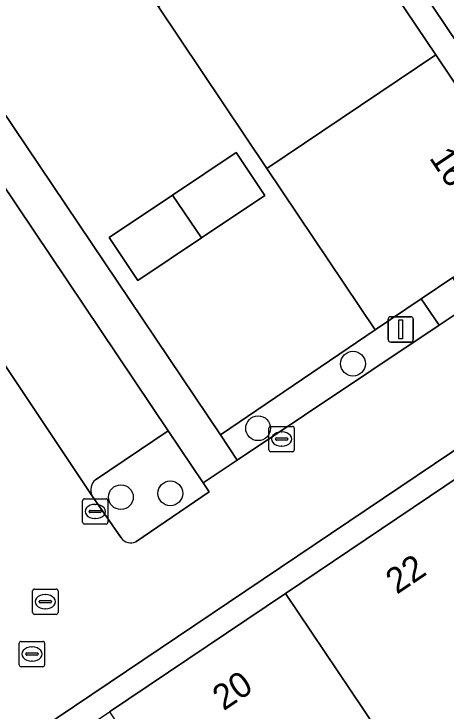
# Model space of a CAD drawing. Extents: x 158793 to 159888, y 384317 to 385256.
# Drawn here: x 159221.85 to 159238.91, y 384597.87 to 384625.41 of the extents above; entities that cross this region are included whole.
import ezdxf

# ---------------------------------------------------------------- set-up
doc = ezdxf.new("R2010")
doc.units = 0
for name, color, linetype in [('IMGEO_Boom', 7, 'Continuous'), ('IMGEO_Erf', 7, 'Continuous'), ('IMGEO_Groenvoorziening', 7, 'Continuous'), ('IMGEO_Kolk', 7, 'Continuous'), ('IMGEO_Lichtmast', 7, 'Continuous'), ('IMGEO_Pand', 7, 'Continuous'), ('IMGEO_Pand_nummerreeks', 7, 'Continuous'), ('IMGEO_Parkeervlak_open', 7, 'Continuous'), ('IMGEO_Rijbaan_lokaal_open', 7, 'Continuous'), ('IMGEO_Rioolput', 7, 'Continuous'), ('IMGEO_Voetpad_open', 7, 'Continuous')]:
    doc.layers.add(name, color=color, linetype=linetype)

msp = doc.modelspace()

# ---------------------------------------------------------------- linework, layer by layer
at = {"layer": 'IMGEO_Boom'}
for centre in [(159235.232, 384611.594), (159231.487, 384609.044), (159228.022, 384606.473), (159226.068, 384606.323)]:
    msp.add_circle(centre, 0.489, dxfattribs=at)
at = {"layer": 'IMGEO_Erf'}
for points in [[(159223.263, 384632.042), (159218.972, 384638.393), (159225.667, 384642.9), (159221.858, 384648.53), (159215.217, 384644.062), (159208.576, 384639.594), (159201.934, 384635.126), (159195.293, 384630.658), (159199.409, 384624.591), (159213.158, 384633.835), (159229.995, 384608.782), (159236.106, 384612.936), (159231.832, 384619.31), (159227.558, 384625.683), (159227.452, 384625.841)], [(159228.111, 384618.255), (159230.617, 384619.935), (159231.751, 384618.243), (159229.245, 384616.564), (159226.738, 384614.884), (159225.611, 384616.58)]]:
    msp.add_lwpolyline(points, close=True, dxfattribs=at)
at = {"layer": 'IMGEO_Groenvoorziening'}
msp.add_lwpolyline([(159238.633, 384613.113), (159237.93, 384614.161), (159236.106, 384612.936), (159229.995, 384608.782), (159230.662, 384607.789)], close=True, dxfattribs=at)
for points in [[(159227.939, 384608.943), (159225.068, 384607.009)], [(159226.662, 384604.556), (159229.548, 384606.535), (159229.312, 384606.888), (159227.939, 384608.943)], [(159224.926, 384606.391), (159226.073, 384604.713)]]:
    msp.add_lwpolyline(points, dxfattribs=at)
for centre, radius, start, end in [((159225.388, 384606.61), 0.511, 128.7322, 205.3869), ((159226.469, 384605.016), 0.499, 217.44, 292.7093)]:
    msp.add_arc(centre, radius, start, end, dxfattribs=at)
at = {"layer": 'IMGEO_Kolk'}
for p, q in [((159231.914, 384608.191), (159231.914, 384609.043)), ((159231.989, 384609.117), (159232.841, 384609.117)), ((159232.402, 384608.897), (159232.427, 384608.897)), ((159232.915, 384609.043), (159232.915, 384608.191)), ((159232.173, 384608.611), (159232.173, 384608.623)), ((159232.216, 384608.66), (159232.614, 384608.66)), ((159232.657, 384608.623), (159232.657, 384608.611)), ((159232.611, 384608.574), (159232.213, 384608.574)), ((159232.425, 384608.337), (159232.4, 384608.337)), ((159232.841, 384608.117), (159231.989, 384608.117)), ((159224.555, 384605.331), (159224.555, 384606.183)), ((159224.63, 384606.257), (159225.482, 384606.257)), ((159225.556, 384606.183), (159225.556, 384605.331)), ((159225.043, 384606.037), (159225.068, 384606.037)), ((159224.814, 384605.751), (159224.814, 384605.763)), ((159225.252, 384605.714), (159224.854, 384605.714)), ((159224.857, 384605.8), (159225.255, 384605.8)), ((159225.298, 384605.763), (159225.298, 384605.751)), ((159225.066, 384605.477), (159225.041, 384605.477)), ((159225.482, 384605.257), (159224.63, 384605.257))]:
    msp.add_line(p, q, dxfattribs=at)
for points in [[(159231.914, 384608.191), (159231.914, 384609.043)], [(159231.989, 384609.117), (159232.841, 384609.117)], [(159232.915, 384609.043), (159232.915, 384608.191)], [(159232.841, 384608.117), (159231.989, 384608.117)], [(159224.555, 384605.331), (159224.555, 384606.183)], [(159224.63, 384606.257), (159225.482, 384606.257)], [(159225.556, 384606.183), (159225.556, 384605.331)], [(159225.482, 384605.257), (159224.63, 384605.257)]]:
    msp.add_lwpolyline(points, dxfattribs=at)
for centre, radius, start, end in [((159231.991, 384609.041), 0.0765, 91.552, 178.448), ((159231.991, 384609.041), 0.0765, 91.552, 178.448), ((159232.839, 384609.041), 0.0765, 1.552, 88.448), ((159232.839, 384609.041), 0.0765, 1.552, 88.448), ((159232.213, 384608.62), 0.0403, 85.8775, 175.7526), ((159232.21, 384608.61), 0.0366, 178.938, 274.7102), ((159232.614, 384608.617), 0.043, 264.8664, 352.4533), ((159232.618, 384608.622), 0.0386, 1.7309, 96.639), ((159231.991, 384608.193), 0.0765, 181.552, 268.448), ((159231.991, 384608.193), 0.0765, 181.552, 268.448), ((159232.839, 384608.193), 0.0765, 271.552, 358.448), ((159232.839, 384608.193), 0.0765, 271.552, 358.448), ((159224.632, 384606.181), 0.0765, 91.552, 178.448), ((159224.632, 384606.181), 0.0765, 91.552, 178.448), ((159225.48, 384606.181), 0.0765, 1.552, 88.448), ((159225.48, 384606.181), 0.0765, 1.552, 88.448), ((159224.854, 384605.76), 0.0403, 85.8775, 175.7526), ((159224.851, 384605.75), 0.0366, 178.938, 274.7102), ((159225.255, 384605.757), 0.043, 264.8664, 352.4533), ((159225.259, 384605.762), 0.0386, 1.7309, 96.639), ((159224.632, 384605.333), 0.0765, 181.552, 268.448), ((159224.632, 384605.333), 0.0765, 181.552, 268.448), ((159225.48, 384605.333), 0.0765, 271.552, 358.448), ((159225.48, 384605.333), 0.0765, 271.552, 358.448)]:
    msp.add_arc(centre, radius, start, end, dxfattribs=at)
for centre, major_axis, ratio, start_param, end_param in [((159232.401, 384608.617), (-0.387, 0.002), 0.722429, 4.712389, 7.853982), ((159232.426, 384608.617), (-0.39, 0.002), 0.717154, 1.570796, 4.712389), ((159225.042, 384605.757), (-0.387, 0.002), 0.722429, 4.712389, 7.853982), ((159225.067, 384605.757), (-0.39, 0.002), 0.717154, 1.570796, 4.712389)]:
    msp.add_ellipse(centre, major_axis=major_axis, ratio=ratio, start_param=start_param, end_param=end_param, dxfattribs=at)
at = {"layer": 'IMGEO_Lichtmast'}
for p, q in [((159236.623, 384612.548), (159236.623, 384613.348)), ((159236.623, 384613.348), (159236.623, 384612.548)), ((159236.723, 384613.448), (159237.513, 384613.448)), ((159237.513, 384613.448), (159236.723, 384613.448)), ((159237.613, 384613.348), (159237.613, 384612.548)), ((159237.613, 384612.548), (159237.613, 384613.348)), ((159237.513, 384612.448), (159236.723, 384612.448)), ((159236.723, 384612.448), (159237.513, 384612.448))]:
    msp.add_line(p, q, dxfattribs=at)
msp.add_lwpolyline([(159237.043, 384613.323), (159237.193, 384613.323), (159237.193, 384612.573), (159237.043, 384612.573), (159237.043, 384613.323)], dxfattribs=at)
for centre, start, end in [((159236.723, 384613.348), 90, 180), ((159236.723, 384613.348), 90, 180), ((159237.513, 384613.348), 0, 90), ((159237.513, 384613.348), 360, 90), ((159236.723, 384612.548), 180, 270), ((159236.723, 384612.548), 180, 270), ((159237.513, 384612.548), 270, 0), ((159237.513, 384612.548), 270, 0)]:
    msp.add_arc(centre, 0.1, start, end, dxfattribs=at)
at = {"layer": 'IMGEO_Pand'}
for points in [[(159234.223, 384630.159), (159227.558, 384625.683), (159231.832, 384619.31), (159238.501, 384623.789)], [(159238.501, 384623.789), (159231.832, 384619.31), (159236.106, 384612.936), (159237.93, 384614.161), (159239.181, 384615.001), (159242.779, 384617.418)], [(159231.751, 384618.243), (159230.617, 384619.935), (159228.111, 384618.255), (159229.245, 384616.564)], [(159228.111, 384618.255), (159225.611, 384616.58), (159226.738, 384614.884), (159229.245, 384616.564)], [(159239.509, 384607.189), (159232.566, 384602.519), (159237.191, 384595.643), (159244.149, 384600.292)], [(159232.566, 384602.519), (159225.624, 384597.848), (159230.234, 384590.995), (159237.191, 384595.643)]]:
    msp.add_lwpolyline(points, close=True, dxfattribs=at)
at = {"layer": 'IMGEO_Parkeervlak_open'}
for points in [[(159225.068, 384607.009), (159227.939, 384608.943), (159220.622, 384619.836)], [(159217.157, 384618.011), (159224.926, 384606.391)]]:
    msp.add_lwpolyline(points, dxfattribs=at)
msp.add_arc((159225.388, 384606.61), 0.511, 128.7322, 205.3869, dxfattribs=at)
at = {"layer": 'IMGEO_Rijbaan_lokaal_open'}
for points in [[(159218.072, 384655.9), (159243.588, 384617.955), (159242.779, 384617.418), (159243.491, 384616.357), (159245.904, 384612.649), (159246.451, 384611.86), (159247.324, 384612.413), (159250.201, 384608.125), (159249.423, 384607.579), (159250.301, 384606.314), (159251.049, 384606.865), (159254.969, 384600.946), (159260.51, 384604.607), (159259.381, 384606.275), (159256.915, 384609.917), (159253.077, 384615.668), (159248.597, 384622.31), (159244.685, 384628.162), (159240.152, 384634.812), (159236.261, 384640.688), (159231.807, 384647.301), (159227.961, 384653.066)], [(159226.073, 384604.713), (159224.926, 384606.391), (159217.157, 384618.011)], [(159218.146, 384593.974), (159245.904, 384612.649), (159243.491, 384616.357), (159239.864, 384613.935), (159238.633, 384613.113), (159230.662, 384607.789), (159229.312, 384606.888), (159229.548, 384606.535), (159226.662, 384604.556)]]:
    msp.add_lwpolyline(points, dxfattribs=at)
msp.add_arc((159226.469, 384605.016), 0.499, 217.44, 292.7093, dxfattribs=at)
at = {"layer": 'IMGEO_Rioolput'}
for p, q in [((159222.585, 384601.767), (159222.585, 384602.619)), ((159222.66, 384602.693), (159223.512, 384602.693)), ((159223.586, 384602.619), (159223.586, 384601.767)), ((159223.073, 384602.473), (159223.098, 384602.473)), ((159222.844, 384602.187), (159222.844, 384602.199)), ((159223.282, 384602.15), (159222.884, 384602.15)), ((159222.887, 384602.236), (159223.285, 384602.236)), ((159223.328, 384602.199), (159223.328, 384602.187)), ((159223.096, 384601.913), (159223.071, 384601.913)), ((159223.512, 384601.693), (159222.66, 384601.693)), ((159222.132, 384600.625), (159222.984, 384600.625)), ((159222.057, 384599.699), (159222.057, 384600.551)), ((159222.545, 384600.405), (159222.57, 384600.405)), ((159223.058, 384600.551), (159223.058, 384599.699)), ((159222.316, 384600.119), (159222.316, 384600.131)), ((159222.754, 384600.082), (159222.356, 384600.082)), ((159222.359, 384600.168), (159222.757, 384600.168)), ((159222.8, 384600.131), (159222.8, 384600.119)), ((159222.568, 384599.845), (159222.543, 384599.845)), ((159222.984, 384599.625), (159222.132, 384599.625))]:
    msp.add_line(p, q, dxfattribs=at)
for points in [[(159222.585, 384601.767), (159222.585, 384602.619)], [(159222.66, 384602.693), (159223.512, 384602.693)], [(159223.586, 384602.619), (159223.586, 384601.767)], [(159223.512, 384601.693), (159222.66, 384601.693)], [(159222.132, 384600.625), (159222.984, 384600.625)], [(159222.057, 384599.699), (159222.057, 384600.551)], [(159223.058, 384600.551), (159223.058, 384599.699)], [(159222.984, 384599.625), (159222.132, 384599.625)]]:
    msp.add_lwpolyline(points, dxfattribs=at)
for centre, radius, start, end in [((159222.662, 384602.617), 0.0765, 91.552, 178.448), ((159222.662, 384602.617), 0.0765, 91.552, 178.448), ((159223.51, 384602.617), 0.0765, 1.552, 88.448), ((159223.51, 384602.617), 0.0765, 1.552, 88.448), ((159222.884, 384602.196), 0.0403, 85.8775, 175.7526), ((159222.881, 384602.186), 0.0366, 178.938, 274.7102), ((159223.285, 384602.193), 0.043, 264.8664, 352.4533), ((159223.289, 384602.198), 0.0386, 1.7309, 96.639), ((159222.662, 384601.769), 0.0765, 181.552, 268.448), ((159222.662, 384601.769), 0.0765, 181.552, 268.448), ((159223.51, 384601.769), 0.0765, 271.552, 358.448), ((159223.51, 384601.769), 0.0765, 271.552, 358.448), ((159222.134, 384600.549), 0.0765, 91.552, 178.448), ((159222.134, 384600.549), 0.0765, 91.552, 178.448), ((159222.982, 384600.549), 0.0765, 1.552, 88.448), ((159222.982, 384600.549), 0.0765, 1.552, 88.448), ((159222.356, 384600.128), 0.0403, 85.8775, 175.7526), ((159222.353, 384600.118), 0.0366, 178.938, 274.7102), ((159222.757, 384600.125), 0.043, 264.8664, 352.4533), ((159222.761, 384600.13), 0.0386, 1.7309, 96.639), ((159222.134, 384599.701), 0.0765, 181.552, 268.448), ((159222.134, 384599.701), 0.0765, 181.552, 268.448), ((159222.982, 384599.701), 0.0765, 271.552, 358.448), ((159222.982, 384599.701), 0.0765, 271.552, 358.448)]:
    msp.add_arc(centre, radius, start, end, dxfattribs=at)
for centre, major_axis, ratio, start_param, end_param in [((159223.072, 384602.193), (-0.387, 0.002), 0.722429, 4.712389, 7.853982), ((159223.097, 384602.193), (-0.39, 0.002), 0.717154, 1.570796, 4.712389), ((159222.544, 384600.125), (-0.387, 0.002), 0.722429, 4.712389, 7.853982), ((159222.569, 384600.125), (-0.39, 0.002), 0.717154, 1.570796, 4.712389)]:
    msp.add_ellipse(centre, major_axis=major_axis, ratio=ratio, start_param=start_param, end_param=end_param, dxfattribs=at)
at = {"layer": 'IMGEO_Voetpad_open'}
for points in [[(159217.267, 384655.359), (159221.858, 384648.53), (159225.667, 384642.9), (159229.945, 384636.53), (159232.412, 384632.856), (159234.223, 384630.159), (159238.501, 384623.789), (159242.779, 384617.418), (159243.588, 384617.955), (159218.072, 384655.9)], [(159239.864, 384613.935), (159239.181, 384615.001), (159237.93, 384614.161), (159238.633, 384613.113)], [(159239.509, 384607.189), (159246.451, 384611.86), (159245.904, 384612.649), (159218.146, 384593.974), (159218.681, 384593.177), (159225.624, 384597.848), (159232.566, 384602.519)]]:
    msp.add_lwpolyline(points, close=True, dxfattribs=at)
msp.add_lwpolyline([(159213.721, 384630.148), (159219.57, 384621.416), (159220.622, 384619.836), (159227.939, 384608.943), (159229.312, 384606.888), (159230.662, 384607.789), (159229.995, 384608.782), (159213.158, 384633.835), (159199.409, 384624.591), (159195.293, 384630.658)], dxfattribs=at)

# ---------------------------------------------------------------- texts
at = {"layer": 'IMGEO_Pand_nummerreeks'}
for s, rotation, p in [('16', 303.8845, (159238.22, 384619.722)), ('22', 33.9306, (159236.965, 384602.465)), ('20', 33.9306, (159230.124, 384597.863))]:
    msp.add_text(s, height=1, rotation=rotation, dxfattribs=at).set_placement(p)

doc.saveas('drawing.dxf')
